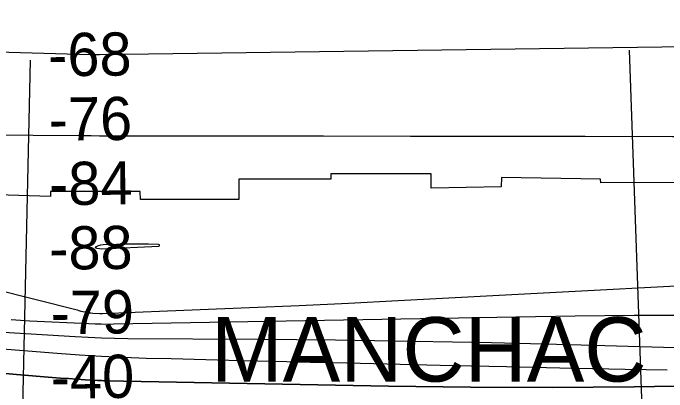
# Model space of a CAD drawing. Extents: x 3329297 to 3367176, y 649250 to 674653.
# Drawn here: x 3334898 to 3335913, y 658801 to 659389 of the extents above; entities that cross this region are included whole.
import ezdxf

# ---------------------------------------------------------------- set-up
doc = ezdxf.new("R2010")
doc.units = 0
for name, color, linetype in [('V-RIVR-RANG', 7, 'Continuous'), ('V-RRAP-RVMT', 7, 'Continuous'), ('V-RRAP-RVMT-IDEN', 7, 'Continuous'), ('V-TOPO-DPTH', 7, 'Continuous'), ('V-TOPO-MAJR', 7, 'Continuous'), ('V-TOPO-MINR', 7, 'Continuous')]:
    doc.layers.add(name, color=color, linetype=linetype)

msp = doc.modelspace()

# ---------------------------------------------------------------- linework, layer by layer
at = {"layer": 'V-RIVR-RANG'}
for p, q in [((3335897.9, 658111.9), (3335855.4, 659331.2)), ((3334899, 658156.3), (3334925.6, 659316))]:
    msp.add_line(p, q, dxfattribs=at)
at = {"layer": 'V-RRAP-RVMT'}
for p, q in [((3335391.8, 659139.3), (3335391.5, 659131.1)), ((3335547.6, 659139.3), (3335391.8, 659139.3)), ((3335547.6, 659117.4), (3335547.6, 659139.3)), ((3335391.5, 659131.1), (3335248.8, 659131.3)), ((3335248.8, 659131.3), (3335249, 659099.7)), ((3335656.8, 659133.9), (3335655.8, 659119.2)), ((3335810.3, 659131.4), (3335656.8, 659133.9)), ((3335810.6, 659125.7), (3335810.3, 659131.4)), ((3335655.8, 659119.2), (3335547.6, 659117.4)), ((3336076.2, 659126.1), (3335810.6, 659125.7)), ((3334956.5, 659104), (3334680.2, 659112.7)), ((3335095.6, 659111.9), (3334956.3, 659112.2)), ((3334956.3, 659112.2), (3334956.5, 659104)), ((3335096.1, 659099.4), (3335095.6, 659111.9)), ((3335249, 659099.7), (3335096.1, 659099.4))]:
    msp.add_line(p, q, dxfattribs=at)
at = {"layer": 'V-TOPO-DPTH'}
for points in [[(3334863, 658831.7), (3334903.6, 658828.2), (3334958.9, 658823.7), (3334971.7, 658822.6), (3334984.6, 658821.7), (3334997.5, 658820.8), (3335010.3, 658820), (3335029.6, 658818.9), (3335032.8, 658818.7), (3335036.1, 658818.6), (3335039.3, 658818.5), (3335042.5, 658818.4), (3335481.3, 658810.1), (3335608.3, 658808.5), (3335735.4, 658808), (3335862.4, 658809.1), (3335989.4, 658811.3), (3336197.3, 658816.2), (3336220.4, 658816.8), (3336243.5, 658817.5), (3336266.5, 658818.3), (3337110.9, 658832.4)], [(3337110.9, 658832.4), (3336266.5, 658818.3), (3336243.5, 658817.5), (3336220.4, 658816.8), (3336197.3, 658816.2), (3335989.4, 658811.3), (3335862.4, 658809.1), (3335735.4, 658808), (3335608.3, 658808.5), (3335481.3, 658810.1), (3335042.5, 658818.4), (3335039.3, 658818.5), (3335036.1, 658818.6), (3335032.8, 658818.7), (3335029.6, 658818.9), (3335010.3, 658820), (3334997.5, 658820.8), (3334984.6, 658821.7), (3334971.7, 658822.6), (3334958.9, 658823.7), (3334903.6, 658828.2), (3334863, 658831.7)]]:
    msp.add_lwpolyline(points, dxfattribs=at)
at = {"layer": 'V-TOPO-MAJR'}
msp.add_lwpolyline([(3334745.3, 658879), (3334966.6, 658861.2), (3335001.2, 658858.7), (3335035.8, 658856.5), (3335070.4, 658855), (3335105.1, 658853.7), (3335143.6, 658852.7), (3335197.5, 658851.3), (3335251.5, 658849.9), (3335305.4, 658848.6), (3335359.3, 658847.4), (3335416.6, 658846), (3335499.2, 658844.2), (3335581.8, 658842.3), (3335664.4, 658840.4), (3335747, 658838.5), (3335848.8, 658836.2), (3335914, 658835.4)], dxfattribs=at)
at = {"layer": 'V-TOPO-MINR'}
for points in [[(3334183.1, 659348.4), (3335018.4, 659324.5), (3335020.6, 659324.4), (3335025, 659324.3), (3335027.2, 659324.3), (3335030.9, 659324.3), (3335031.3, 659324.3), (3335032, 659324.3), (3335032.3, 659324.3), (3335905.7, 659336.6), (3335950.3, 659337.5), (3335994.9, 659338.6), (3336039.5, 659340.1), (3336084.1, 659341.9), (3336160.5, 659345.4), (3336166.9, 659345.7), (3336173.2, 659346.1), (3336179.6, 659346.6), (3336185.9, 659347.1), (3336650.3, 659388.8)], [(3336539.7, 659234.7), (3336482.4, 659225.5), (3336424.8, 659217.5), (3336367.1, 659211.1), (3336309.2, 659205.8), (3336256.3, 659201.7), (3336224.7, 659199.6), (3336193.2, 659198.1), (3336161.6, 659197.2), (3336130, 659196.9), (3335922.2, 659197), (3335786.6, 659197.1), (3335651.1, 659197.2), (3335515.5, 659197.4), (3335380, 659197.6), (3335059.6, 659198.1), (3335046.2, 659198.1), (3335032.7, 659198.1), (3335019.3, 659198.2), (3335005.9, 659198.3), (3334852.6, 659199.3)], [(3334087.6, 659157.4), (3334997.6, 658928.6), (3335000.6, 658927.6), (3335003.6, 658926.6), (3335006.7, 658925.8), (3335009.7, 658925.1), (3335012.8, 658924.5), (3335016, 658924), (3335019.1, 658923.6), (3335022.2, 658923.4), (3335033.1, 658923), (3335035.1, 658923), (3335037.2, 658923), (3335188.8, 658928.8), (3335265.6, 658931.8), (3335342.4, 658935.1), (3335419.1, 658938.8), (3335495.9, 658942.7), (3336202.7, 658980)], [(3335083.9, 659030.4), (3335071.5, 659030.2), (3335059.1, 659029.9), (3335038.3, 659029.2), (3335034.3, 659028.7), (3335030.4, 659027.5), (3335026.2, 659025.7), (3335026, 659025.5), (3335025.9, 659025.4), (3335026, 659025.1), (3335026.2, 659024.9), (3335027, 659024.6), (3335027.4, 659024.4), (3335027.9, 659024.3), (3335032.6, 659023.5), (3335036, 659023.3), (3335124.5, 659027.2), (3335125.4, 659027.9), (3335125.7, 659028.6), (3335125.4, 659029.2), (3335124.4, 659029.9), (3335108.8, 659030.2), (3335096.3, 659030.4), (3335083.9, 659030.4)], [(3336578.3, 658935), (3336508.8, 658929.9), (3336439.1, 658926.2), (3336369.4, 658923.4), (3336273.1, 658920.6), (3336251.5, 658920.1), (3336229.9, 658919.7), (3336208.4, 658919.5), (3336186.8, 658919.5), (3336046.3, 658919.8), (3335954.4, 658919.8), (3335862.6, 658919.4), (3335770.7, 658918.5), (3335678.9, 658917.1), (3335054.6, 658906), (3335044.9, 658905.9), (3335035.3, 658906), (3335025.7, 658906.2), (3335016, 658906.6), (3334924.4, 658910.8), (3334895.3, 658912.9)], [(3336181.9, 658862), (3335762.3, 658873.9), (3335641.2, 658877), (3335520.1, 658879.5), (3335398.9, 658881.2), (3335277.8, 658882.4), (3335076.4, 658883.7), (3335056, 658884), (3335035.5, 658884.6), (3335015, 658885.4), (3334994.6, 658886.5), (3334831.9, 658896.4)], [(3334863, 658831.7), (3334903.6, 658828.2), (3334958.9, 658823.7), (3334971.7, 658822.6), (3334984.6, 658821.7), (3334997.5, 658820.8), (3335010.3, 658820), (3335029.6, 658818.9), (3335032.8, 658818.7), (3335036.1, 658818.6), (3335039.3, 658818.5), (3335042.5, 658818.4), (3335481.3, 658810.1), (3335608.3, 658808.5), (3335735.4, 658808), (3335862.4, 658809.1), (3335989.4, 658811.3), (3336197.3, 658816.2), (3336220.4, 658816.8), (3336243.5, 658817.5), (3336266.5, 658818.3), (3337110.9, 658832.4)]]:
    msp.add_lwpolyline(points, dxfattribs=at)

# ---------------------------------------------------------------- texts
at = {"layer": 'V-RIVR-RANG'}
for s, p in [('-68', (3334953.1, 659290.6)), ('-76', (3334954, 659190.6)), ('-84', (3334954.6, 659090.6)), ('-88', (3334954.7, 658990.6)), ('-79', (3334956.9, 658890.6)), ('-40', (3334957.2, 658790.6))]:
    msp.add_text(s, height=67, rotation=0.6443, dxfattribs=at).set_placement(p)
at = {"layer": 'V-RRAP-RVMT-IDEN'}
msp.add_text('MANCHAC', height=100, rotation=0.0034, dxfattribs=at).set_placement((3335205.6, 658817.1))

doc.saveas('drawing.dxf')
